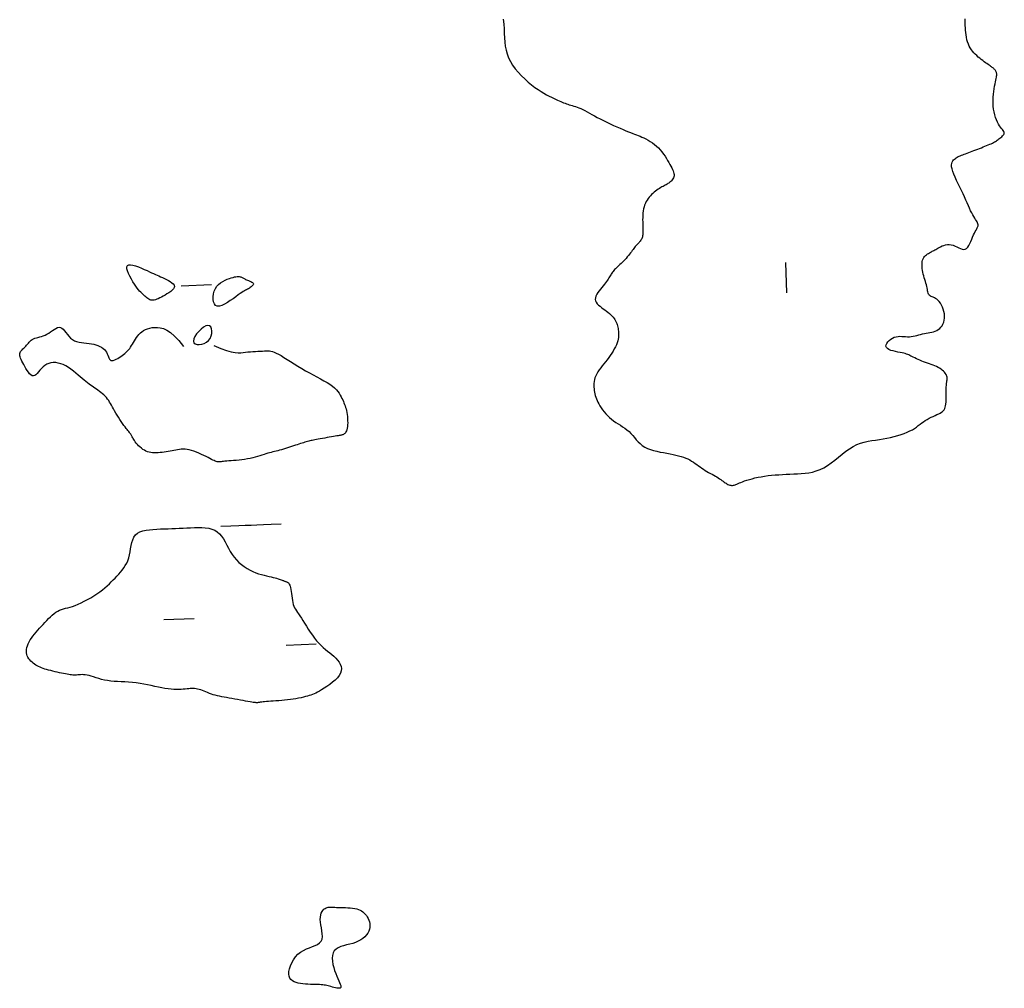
# Model space of a CAD drawing. Header units: millimetres. Extents: x 32690613 to 32693367, y 5343692 to 5344708.
# Tile 507 of 656: x 32692279 to 32692311, y 5344440 to 5344472. Entities that reach past the tile are written whole.
import ezdxf

# ---------------------------------------------------------------- set-up
doc = ezdxf.new("R2010")
doc.units = ezdxf.units.MM
doc.header["$LTSCALE"] = 20
doc.layers.add('02-DGM_HL_492.50', color=92, linetype='Continuous')

msp = doc.modelspace()

# ---------------------------------------------------------------- linework, layer by layer
at = {"layer": '02-DGM_HL_492.50', "elevation": 492.5, "flags": 128}
for points in [[(32692294.552, 5344471.613), (32692294.569, 5344471.451), (32692294.577, 5344471.292), (32692294.583, 5344471.14), (32692294.591, 5344470.994), (32692294.603, 5344470.855), (32692294.62, 5344470.72), (32692294.645, 5344470.59), (32692294.679, 5344470.463), (32692294.726, 5344470.339), (32692294.786, 5344470.216), (32692294.86, 5344470.094), (32692294.948, 5344469.974), (32692295.046, 5344469.857), (32692295.152, 5344469.744), (32692295.262, 5344469.636), (32692295.375, 5344469.535), (32692295.488, 5344469.442), (32692295.597, 5344469.358), (32692295.702, 5344469.284), (32692295.801, 5344469.219), (32692295.894, 5344469.162), (32692295.982, 5344469.112), (32692296.065, 5344469.069), (32692296.142, 5344469.031), (32692296.214, 5344468.998), (32692296.28, 5344468.968), (32692296.341, 5344468.94), (32692296.398, 5344468.915), (32692296.451, 5344468.891), (32692296.501, 5344468.87), (32692296.548, 5344468.85), (32692296.595, 5344468.832), (32692296.641, 5344468.816), (32692296.687, 5344468.8), (32692296.734, 5344468.786), (32692296.782, 5344468.772), (32692296.832, 5344468.757), (32692296.884, 5344468.742), (32692296.937, 5344468.725), (32692296.994, 5344468.705), (32692297.053, 5344468.682), (32692297.115, 5344468.656), (32692297.18, 5344468.625), (32692297.249, 5344468.589), (32692297.323, 5344468.551), (32692297.4, 5344468.508), (32692297.482, 5344468.463), (32692297.57, 5344468.415), (32692297.663, 5344468.366), (32692297.762, 5344468.314), (32692297.867, 5344468.261), (32692297.976, 5344468.208), (32692298.088, 5344468.155), (32692298.199, 5344468.103), (32692298.309, 5344468.054), (32692298.415, 5344468.007), (32692298.515, 5344467.964), (32692298.607, 5344467.926), (32692298.69, 5344467.893), (32692298.764, 5344467.864), (32692298.832, 5344467.838), (32692298.895, 5344467.815), (32692298.956, 5344467.792), (32692299.015, 5344467.769), (32692299.075, 5344467.744), (32692299.136, 5344467.717), (32692299.202, 5344467.686), (32692299.271, 5344467.652), (32692299.341, 5344467.613), (32692299.412, 5344467.571), (32692299.484, 5344467.524), (32692299.554, 5344467.473), (32692299.621, 5344467.417), (32692299.686, 5344467.356), (32692299.746, 5344467.292), (32692299.802, 5344467.223), (32692299.854, 5344467.152), (32692299.902, 5344467.081), (32692299.947, 5344467.009), (32692299.988, 5344466.939), (32692300.026, 5344466.872), (32692300.062, 5344466.808), (32692300.094, 5344466.749), (32692300.123, 5344466.695), (32692300.148, 5344466.645), (32692300.169, 5344466.599), (32692300.185, 5344466.555), (32692300.196, 5344466.514), (32692300.202, 5344466.476), (32692300.201, 5344466.438), (32692300.194, 5344466.402), (32692300.181, 5344466.367), (32692300.164, 5344466.334), (32692300.142, 5344466.302), (32692300.117, 5344466.272), (32692300.089, 5344466.244), (32692300.06, 5344466.219), (32692300.03, 5344466.195), (32692299.999, 5344466.174), (32692299.968, 5344466.156), (32692299.937, 5344466.138), (32692299.905, 5344466.121), (32692299.871, 5344466.103), (32692299.836, 5344466.085), (32692299.799, 5344466.065), (32692299.761, 5344466.043), (32692299.72, 5344466.018), (32692299.677, 5344465.99), (32692299.634, 5344465.96), (32692299.59, 5344465.927), (32692299.545, 5344465.891), (32692299.502, 5344465.853), (32692299.459, 5344465.813), (32692299.418, 5344465.771), (32692299.379, 5344465.727), (32692299.343, 5344465.68), (32692299.309, 5344465.631), (32692299.278, 5344465.579), (32692299.251, 5344465.525), (32692299.227, 5344465.467), (32692299.207, 5344465.405), (32692299.19, 5344465.34), (32692299.178, 5344465.271), (32692299.17, 5344465.199), (32692299.165, 5344465.125), (32692299.163, 5344465.051), (32692299.162, 5344464.977), (32692299.164, 5344464.906), (32692299.166, 5344464.837), (32692299.168, 5344464.772), (32692299.17, 5344464.712), (32692299.172, 5344464.657), (32692299.173, 5344464.606), (32692299.173, 5344464.56), (32692299.171, 5344464.517), (32692299.168, 5344464.479), (32692299.162, 5344464.443), (32692299.154, 5344464.41), (32692299.144, 5344464.379), (32692299.131, 5344464.351), (32692299.116, 5344464.325), (32692299.1, 5344464.3), (32692299.082, 5344464.276), (32692299.063, 5344464.254), (32692299.043, 5344464.232), (32692299.023, 5344464.21), (32692299.003, 5344464.188), (32692298.983, 5344464.166), (32692298.962, 5344464.143), (32692298.941, 5344464.119), (32692298.919, 5344464.093), (32692298.895, 5344464.065), (32692298.871, 5344464.034), (32692298.845, 5344464.001), (32692298.817, 5344463.964), (32692298.788, 5344463.924), (32692298.756, 5344463.882), (32692298.724, 5344463.838), (32692298.689, 5344463.794), (32692298.653, 5344463.749), (32692298.615, 5344463.704), (32692298.576, 5344463.66), (32692298.535, 5344463.618), (32692298.494, 5344463.577), (32692298.452, 5344463.537), (32692298.411, 5344463.499), (32692298.371, 5344463.462), (32692298.332, 5344463.427), (32692298.297, 5344463.393), (32692298.264, 5344463.361), (32692298.235, 5344463.33), (32692298.209, 5344463.3), (32692298.185, 5344463.271), (32692298.164, 5344463.242), (32692298.144, 5344463.213), (32692298.125, 5344463.184), (32692298.106, 5344463.154), (32692298.087, 5344463.123), (32692298.067, 5344463.09), (32692298.045, 5344463.055), (32692298.022, 5344463.018), (32692297.996, 5344462.979), (32692297.968, 5344462.938), (32692297.936, 5344462.894), (32692297.9, 5344462.847), (32692297.861, 5344462.797), (32692297.817, 5344462.744), (32692297.772, 5344462.688), (32692297.726, 5344462.631), (32692297.684, 5344462.573), (32692297.647, 5344462.514), (32692297.619, 5344462.457), (32692297.6, 5344462.401), (32692297.595, 5344462.347), (32692297.604, 5344462.297), (32692297.627, 5344462.249), (32692297.661, 5344462.204), (32692297.703, 5344462.16), (32692297.752, 5344462.119), (32692297.805, 5344462.078), (32692297.86, 5344462.038), (32692297.914, 5344461.998), (32692297.967, 5344461.959), (32692298.016, 5344461.919), (32692298.063, 5344461.879), (32692298.106, 5344461.839), (32692298.146, 5344461.799), (32692298.183, 5344461.759), (32692298.215, 5344461.718), (32692298.244, 5344461.678), (32692298.268, 5344461.637), (32692298.289, 5344461.596), (32692298.307, 5344461.554), (32692298.321, 5344461.513), (32692298.333, 5344461.47), (32692298.343, 5344461.427), (32692298.351, 5344461.383), (32692298.357, 5344461.337), (32692298.362, 5344461.291), (32692298.366, 5344461.244), (32692298.368, 5344461.194), (32692298.366, 5344461.143), (32692298.361, 5344461.09), (32692298.352, 5344461.034), (32692298.338, 5344460.975), (32692298.318, 5344460.913), (32692298.293, 5344460.848), (32692298.262, 5344460.781), (32692298.225, 5344460.711), (32692298.185, 5344460.639), (32692298.141, 5344460.567), (32692298.093, 5344460.494), (32692298.042, 5344460.422), (32692297.99, 5344460.35), (32692297.936, 5344460.28), (32692297.881, 5344460.211), (32692297.827, 5344460.144), (32692297.775, 5344460.077), (32692297.727, 5344460.011), (32692297.682, 5344459.946), (32692297.643, 5344459.882), (32692297.61, 5344459.818), (32692297.585, 5344459.755), (32692297.567, 5344459.692), (32692297.556, 5344459.629), (32692297.549, 5344459.568), (32692297.548, 5344459.507), (32692297.55, 5344459.448), (32692297.555, 5344459.389), (32692297.563, 5344459.333), (32692297.572, 5344459.277), (32692297.583, 5344459.223), (32692297.597, 5344459.17), (32692297.613, 5344459.116), (32692297.632, 5344459.061), (32692297.655, 5344459.006), (32692297.682, 5344458.948), (32692297.713, 5344458.888), (32692297.749, 5344458.826), (32692297.79, 5344458.761), (32692297.836, 5344458.695), (32692297.885, 5344458.629), (32692297.94, 5344458.564), (32692297.998, 5344458.501), (32692298.061, 5344458.439), (32692298.128, 5344458.382), (32692298.199, 5344458.328), (32692298.272, 5344458.277), (32692298.348, 5344458.229), (32692298.424, 5344458.181), (32692298.499, 5344458.132), (32692298.573, 5344458.082), (32692298.644, 5344458.028), (32692298.711, 5344457.971), (32692298.774, 5344457.908), (32692298.833, 5344457.842), (32692298.892, 5344457.774), (32692298.951, 5344457.706), (32692299.012, 5344457.639), (32692299.078, 5344457.575), (32692299.151, 5344457.516), (32692299.231, 5344457.463), (32692299.321, 5344457.418), (32692299.419, 5344457.38), (32692299.524, 5344457.349), (32692299.632, 5344457.321), (32692299.743, 5344457.298), (32692299.853, 5344457.277), (32692299.962, 5344457.258), (32692300.067, 5344457.239), (32692300.167, 5344457.219), (32692300.261, 5344457.198), (32692300.349, 5344457.175), (32692300.433, 5344457.151), (32692300.512, 5344457.125), (32692300.586, 5344457.098), (32692300.656, 5344457.067), (32692300.721, 5344457.035), (32692300.783, 5344457), (32692300.842, 5344456.962), (32692300.899, 5344456.923), (32692300.954, 5344456.883), (32692301.008, 5344456.843), (32692301.062, 5344456.803), (32692301.116, 5344456.764), (32692301.171, 5344456.726), (32692301.228, 5344456.69), (32692301.286, 5344456.656), (32692301.345, 5344456.623), (32692301.403, 5344456.591), (32692301.461, 5344456.561), (32692301.516, 5344456.531), (32692301.569, 5344456.502), (32692301.619, 5344456.472), (32692301.665, 5344456.443), (32692301.708, 5344456.414), (32692301.748, 5344456.385), (32692301.785, 5344456.357), (32692301.82, 5344456.33), (32692301.854, 5344456.305), (32692301.887, 5344456.282), (32692301.919, 5344456.262), (32692301.951, 5344456.243), (32692301.983, 5344456.228), (32692302.014, 5344456.215), (32692302.045, 5344456.205), (32692302.076, 5344456.198), (32692302.106, 5344456.194), (32692302.135, 5344456.193), (32692302.164, 5344456.196), (32692302.191, 5344456.202), (32692302.219, 5344456.211), (32692302.249, 5344456.223), (32692302.282, 5344456.237), (32692302.319, 5344456.254), (32692302.361, 5344456.273), (32692302.41, 5344456.294), (32692302.467, 5344456.316), (32692302.534, 5344456.34), (32692302.608, 5344456.365), (32692302.691, 5344456.39), (32692302.78, 5344456.415), (32692302.876, 5344456.439), (32692302.978, 5344456.461), (32692303.084, 5344456.482), (32692303.194, 5344456.5), (32692303.308, 5344456.516), (32692303.424, 5344456.529), (32692303.543, 5344456.539), (32692303.663, 5344456.548), (32692303.786, 5344456.555), (32692303.909, 5344456.561), (32692304.034, 5344456.566), (32692304.159, 5344456.571), (32692304.284, 5344456.577), (32692304.408, 5344456.584), (32692304.533, 5344456.595), (32692304.658, 5344456.612), (32692304.782, 5344456.636), (32692304.905, 5344456.671), (32692305.029, 5344456.717), (32692305.151, 5344456.777), (32692305.274, 5344456.851), (32692305.395, 5344456.938), (32692305.517, 5344457.032), (32692305.638, 5344457.13), (32692305.759, 5344457.228), (32692305.881, 5344457.322), (32692306.003, 5344457.408), (32692306.125, 5344457.482), (32692306.247, 5344457.542), (32692306.371, 5344457.589), (32692306.494, 5344457.625), (32692306.618, 5344457.653), (32692306.743, 5344457.675), (32692306.867, 5344457.693), (32692306.991, 5344457.71), (32692307.116, 5344457.729), (32692307.24, 5344457.752), (32692307.362, 5344457.778), (32692307.483, 5344457.807), (32692307.599, 5344457.84), (32692307.71, 5344457.875), (32692307.815, 5344457.912), (32692307.913, 5344457.952), (32692308.002, 5344457.993), (32692308.082, 5344458.036), (32692308.153, 5344458.081), (32692308.219, 5344458.125), (32692308.279, 5344458.17), (32692308.337, 5344458.214), (32692308.393, 5344458.258), (32692308.45, 5344458.3), (32692308.51, 5344458.34), (32692308.572, 5344458.378), (32692308.638, 5344458.413), (32692308.704, 5344458.446), (32692308.771, 5344458.478), (32692308.835, 5344458.508), (32692308.896, 5344458.536), (32692308.953, 5344458.563), (32692309.003, 5344458.588), (32692309.047, 5344458.614), (32692309.083, 5344458.639), (32692309.113, 5344458.667), (32692309.138, 5344458.698), (32692309.157, 5344458.733), (32692309.172, 5344458.776), (32692309.183, 5344458.826), (32692309.191, 5344458.885), (32692309.197, 5344458.954), (32692309.2, 5344459.031), (32692309.201, 5344459.113), (32692309.202, 5344459.198), (32692309.203, 5344459.283), (32692309.204, 5344459.365), (32692309.205, 5344459.441), (32692309.209, 5344459.509), (32692309.214, 5344459.566), (32692309.22, 5344459.614), (32692309.226, 5344459.655), (32692309.232, 5344459.69), (32692309.236, 5344459.72), (32692309.237, 5344459.748), (32692309.234, 5344459.775), (32692309.227, 5344459.804), (32692309.214, 5344459.834), (32692309.196, 5344459.867), (32692309.172, 5344459.901), (32692309.144, 5344459.936), (32692309.11, 5344459.971), (32692309.072, 5344460.005), (32692309.03, 5344460.037), (32692308.984, 5344460.068), (32692308.934, 5344460.096), (32692308.881, 5344460.122), (32692308.825, 5344460.146), (32692308.767, 5344460.169), (32692308.706, 5344460.191), (32692308.644, 5344460.213), (32692308.582, 5344460.235), (32692308.518, 5344460.258), (32692308.455, 5344460.282), (32692308.392, 5344460.308), (32692308.331, 5344460.333), (32692308.271, 5344460.359), (32692308.215, 5344460.384), (32692308.162, 5344460.408), (32692308.113, 5344460.432), (32692308.07, 5344460.453), (32692308.031, 5344460.473), (32692307.996, 5344460.491), (32692307.963, 5344460.508), (32692307.928, 5344460.523), (32692307.892, 5344460.537), (32692307.85, 5344460.551), (32692307.801, 5344460.564), (32692307.743, 5344460.578), (32692307.675, 5344460.591), (32692307.6, 5344460.605), (32692307.522, 5344460.621), (32692307.444, 5344460.64), (32692307.372, 5344460.661), (32692307.308, 5344460.687), (32692307.258, 5344460.718), (32692307.224, 5344460.754), (32692307.21, 5344460.796), (32692307.215, 5344460.842), (32692307.235, 5344460.891), (32692307.269, 5344460.94), (32692307.313, 5344460.986), (32692307.366, 5344461.029), (32692307.424, 5344461.065), (32692307.485, 5344461.094), (32692307.547, 5344461.112), (32692307.609, 5344461.122), (32692307.671, 5344461.125), (32692307.734, 5344461.124), (32692307.796, 5344461.12), (32692307.859, 5344461.116), (32692307.922, 5344461.113), (32692307.984, 5344461.113), (32692308.047, 5344461.118), (32692308.109, 5344461.127), (32692308.171, 5344461.139), (32692308.233, 5344461.154), (32692308.295, 5344461.17), (32692308.357, 5344461.186), (32692308.419, 5344461.202), (32692308.481, 5344461.216), (32692308.543, 5344461.228), (32692308.604, 5344461.238), (32692308.665, 5344461.249), (32692308.725, 5344461.26), (32692308.782, 5344461.274), (32692308.838, 5344461.292), (32692308.891, 5344461.316), (32692308.94, 5344461.345), (32692308.986, 5344461.382), (32692309.028, 5344461.426), (32692309.064, 5344461.476), (32692309.095, 5344461.532), (32692309.12, 5344461.593), (32692309.138, 5344461.658), (32692309.147, 5344461.726), (32692309.149, 5344461.798), (32692309.142, 5344461.872), (32692309.127, 5344461.946), (32692309.105, 5344462.02), (32692309.077, 5344462.091), (32692309.045, 5344462.157), (32692309.009, 5344462.219), (32692308.97, 5344462.273), (32692308.93, 5344462.318), (32692308.89, 5344462.353), (32692308.85, 5344462.38), (32692308.811, 5344462.4), (32692308.773, 5344462.416), (32692308.738, 5344462.429), (32692308.706, 5344462.442), (32692308.678, 5344462.456), (32692308.654, 5344462.474), (32692308.635, 5344462.496), (32692308.619, 5344462.524), (32692308.607, 5344462.556), (32692308.597, 5344462.593), (32692308.588, 5344462.634), (32692308.58, 5344462.678), (32692308.57, 5344462.725), (32692308.559, 5344462.776), (32692308.545, 5344462.829), (32692308.529, 5344462.884), (32692308.512, 5344462.941), (32692308.494, 5344462.999), (32692308.477, 5344463.059), (32692308.459, 5344463.12), (32692308.443, 5344463.181), (32692308.429, 5344463.243), (32692308.418, 5344463.305), (32692308.409, 5344463.367), (32692308.404, 5344463.427), (32692308.402, 5344463.485), (32692308.405, 5344463.541), (32692308.412, 5344463.594), (32692308.423, 5344463.644), (32692308.44, 5344463.688), (32692308.461, 5344463.728), (32692308.488, 5344463.764), (32692308.517, 5344463.795), (32692308.549, 5344463.823), (32692308.583, 5344463.848), (32692308.616, 5344463.869), (32692308.65, 5344463.889), (32692308.681, 5344463.906), (32692308.711, 5344463.923), (32692308.739, 5344463.938), (32692308.766, 5344463.953), (32692308.794, 5344463.968), (32692308.823, 5344463.984), (32692308.854, 5344464.001), (32692308.888, 5344464.02), (32692308.926, 5344464.041), (32692308.97, 5344464.065), (32692309.017, 5344464.089), (32692309.069, 5344464.113), (32692309.124, 5344464.134), (32692309.182, 5344464.151), (32692309.242, 5344464.161), (32692309.304, 5344464.163), (32692309.367, 5344464.156), (32692309.43, 5344464.137), (32692309.493, 5344464.111), (32692309.555, 5344464.081), (32692309.616, 5344464.051), (32692309.674, 5344464.024), (32692309.73, 5344464.006), (32692309.783, 5344463.998), (32692309.831, 5344464.007), (32692309.875, 5344464.033), (32692309.915, 5344464.076), (32692309.952, 5344464.131), (32692309.985, 5344464.195), (32692310.017, 5344464.265), (32692310.047, 5344464.338), (32692310.076, 5344464.409), (32692310.105, 5344464.476), (32692310.133, 5344464.536), (32692310.162, 5344464.589), (32692310.188, 5344464.636), (32692310.211, 5344464.678), (32692310.231, 5344464.717), (32692310.246, 5344464.752), (32692310.256, 5344464.784), (32692310.258, 5344464.816), (32692310.253, 5344464.847), (32692310.241, 5344464.879), (32692310.224, 5344464.913), (32692310.201, 5344464.949), (32692310.174, 5344464.989), (32692310.144, 5344465.034), (32692310.112, 5344465.085), (32692310.079, 5344465.142), (32692310.045, 5344465.207), (32692310.01, 5344465.28), (32692309.974, 5344465.359), (32692309.937, 5344465.444), (32692309.897, 5344465.536), (32692309.854, 5344465.632), (32692309.809, 5344465.733), (32692309.76, 5344465.839), (32692309.707, 5344465.948), (32692309.652, 5344466.059), (32692309.597, 5344466.17), (32692309.544, 5344466.279), (32692309.496, 5344466.384), (32692309.453, 5344466.484), (32692309.418, 5344466.576), (32692309.394, 5344466.659), (32692309.381, 5344466.731), (32692309.379, 5344466.792), (32692309.386, 5344466.845), (32692309.401, 5344466.89), (32692309.421, 5344466.928), (32692309.447, 5344466.96), (32692309.475, 5344466.987), (32692309.505, 5344467.01), (32692309.536, 5344467.031), (32692309.567, 5344467.05), (32692309.599, 5344467.067), (32692309.633, 5344467.083), (32692309.668, 5344467.099), (32692309.706, 5344467.114), (32692309.747, 5344467.13), (32692309.792, 5344467.147), (32692309.84, 5344467.165), (32692309.891, 5344467.184), (32692309.946, 5344467.205), (32692310.002, 5344467.226), (32692310.061, 5344467.248), (32692310.121, 5344467.271), (32692310.182, 5344467.294), (32692310.244, 5344467.317), (32692310.305, 5344467.34), (32692310.366, 5344467.364), (32692310.426, 5344467.387), (32692310.484, 5344467.409), (32692310.54, 5344467.432), (32692310.593, 5344467.454), (32692310.642, 5344467.475), (32692310.687, 5344467.496), (32692310.728, 5344467.516), (32692310.765, 5344467.536), (32692310.799, 5344467.555), (32692310.83, 5344467.574), (32692310.86, 5344467.594), (32692310.889, 5344467.614), (32692310.918, 5344467.635), (32692310.948, 5344467.656), (32692310.979, 5344467.679), (32692311.01, 5344467.702), (32692311.04, 5344467.726), (32692311.067, 5344467.751), (32692311.091, 5344467.776), (32692311.109, 5344467.801), (32692311.12, 5344467.827), (32692311.124, 5344467.852), (32692311.118, 5344467.877), (32692311.105, 5344467.903), (32692311.085, 5344467.931), (32692311.059, 5344467.962), (32692311.029, 5344467.998), (32692310.997, 5344468.039), (32692310.963, 5344468.088), (32692310.929, 5344468.145), (32692310.896, 5344468.21), (32692310.865, 5344468.284), (32692310.836, 5344468.366), (32692310.81, 5344468.453), (32692310.789, 5344468.545), (32692310.771, 5344468.64), (32692310.758, 5344468.739), (32692310.752, 5344468.838), (32692310.751, 5344468.938), (32692310.755, 5344469.037), (32692310.763, 5344469.134), (32692310.775, 5344469.227), (32692310.789, 5344469.316), (32692310.804, 5344469.398), (32692310.818, 5344469.474), (32692310.832, 5344469.542), (32692310.845, 5344469.6), (32692310.855, 5344469.65), (32692310.863, 5344469.693), (32692310.869, 5344469.73), (32692310.872, 5344469.761), (32692310.874, 5344469.788), (32692310.873, 5344469.812), (32692310.87, 5344469.834), (32692310.864, 5344469.855), (32692310.857, 5344469.875), (32692310.847, 5344469.894), (32692310.835, 5344469.912), (32692310.823, 5344469.929), (32692310.808, 5344469.946), (32692310.793, 5344469.962), (32692310.777, 5344469.977), (32692310.761, 5344469.992), (32692310.743, 5344470.006), (32692310.724, 5344470.021), (32692310.703, 5344470.037), (32692310.679, 5344470.054), (32692310.652, 5344470.073), (32692310.622, 5344470.095), (32692310.587, 5344470.118), (32692310.548, 5344470.145), (32692310.506, 5344470.175), (32692310.46, 5344470.208), (32692310.412, 5344470.243), (32692310.362, 5344470.281), (32692310.312, 5344470.321), (32692310.262, 5344470.363), (32692310.212, 5344470.408), (32692310.165, 5344470.454), (32692310.119, 5344470.502), (32692310.076, 5344470.552), (32692310.035, 5344470.606), (32692309.998, 5344470.663), (32692309.964, 5344470.725), (32692309.934, 5344470.79), (32692309.909, 5344470.86), (32692309.888, 5344470.936), (32692309.872, 5344471.014), (32692309.859, 5344471.095), (32692309.85, 5344471.176), (32692309.843, 5344471.256), (32692309.838, 5344471.333), (32692309.834, 5344471.405), (32692309.831, 5344471.471), (32692309.829, 5344471.53), (32692309.828, 5344471.582), (32692309.827, 5344471.63)], [(32692303.885, 5344463.566), (32692303.925, 5344462.567)], [(32692284.9, 5344462.824), (32692283.901, 5344462.785)], [(32692284.978, 5344460.826), (32692285.21, 5344460.727), (32692285.4, 5344460.656), (32692285.555, 5344460.61), (32692285.681, 5344460.585), (32692285.785, 5344460.575), (32692285.873, 5344460.576), (32692285.953, 5344460.585), (32692286.029, 5344460.596), (32692286.109, 5344460.606), (32692286.191, 5344460.614), (32692286.274, 5344460.621), (32692286.357, 5344460.627), (32692286.437, 5344460.632), (32692286.515, 5344460.635), (32692286.587, 5344460.638), (32692286.653, 5344460.641), (32692286.712, 5344460.643), (32692286.766, 5344460.644), (32692286.817, 5344460.641), (32692286.867, 5344460.634), (32692286.92, 5344460.621), (32692286.977, 5344460.601), (32692287.042, 5344460.572), (32692287.116, 5344460.534), (32692287.202, 5344460.485), (32692287.298, 5344460.427), (32692287.404, 5344460.361), (32692287.517, 5344460.289), (32692287.636, 5344460.214), (32692287.759, 5344460.137), (32692287.885, 5344460.06), (32692288.013, 5344459.985), (32692288.141, 5344459.914), (32692288.267, 5344459.846), (32692288.389, 5344459.781), (32692288.507, 5344459.718), (32692288.619, 5344459.657), (32692288.723, 5344459.597), (32692288.817, 5344459.537), (32692288.9, 5344459.478), (32692288.972, 5344459.418), (32692289.032, 5344459.358), (32692289.083, 5344459.299), (32692289.125, 5344459.24), (32692289.161, 5344459.182), (32692289.191, 5344459.126), (32692289.217, 5344459.071), (32692289.241, 5344459.019), (32692289.263, 5344458.969), (32692289.284, 5344458.92), (32692289.304, 5344458.872), (32692289.322, 5344458.824), (32692289.339, 5344458.774), (32692289.354, 5344458.722), (32692289.367, 5344458.667), (32692289.379, 5344458.607), (32692289.389, 5344458.543), (32692289.397, 5344458.474), (32692289.402, 5344458.404), (32692289.405, 5344458.334), (32692289.406, 5344458.265), (32692289.404, 5344458.199), (32692289.398, 5344458.138), (32692289.39, 5344458.083), (32692289.379, 5344458.036), (32692289.364, 5344457.996), (32692289.348, 5344457.963), (32692289.329, 5344457.936), (32692289.31, 5344457.914), (32692289.289, 5344457.896), (32692289.268, 5344457.882), (32692289.247, 5344457.871), (32692289.227, 5344457.863), (32692289.206, 5344457.856), (32692289.183, 5344457.85), (32692289.157, 5344457.845), (32692289.127, 5344457.84), (32692289.091, 5344457.834), (32692289.048, 5344457.828), (32692288.997, 5344457.82), (32692288.937, 5344457.81), (32692288.87, 5344457.798), (32692288.798, 5344457.786), (32692288.723, 5344457.773), (32692288.647, 5344457.759), (32692288.572, 5344457.745), (32692288.501, 5344457.732), (32692288.435, 5344457.72), (32692288.377, 5344457.71), (32692288.325, 5344457.7), (32692288.278, 5344457.691), (32692288.236, 5344457.683), (32692288.196, 5344457.674), (32692288.157, 5344457.665), (32692288.119, 5344457.656), (32692288.08, 5344457.646), (32692288.038, 5344457.634), (32692287.994, 5344457.621), (32692287.948, 5344457.607), (32692287.899, 5344457.592), (32692287.848, 5344457.575), (32692287.793, 5344457.558), (32692287.736, 5344457.539), (32692287.676, 5344457.519), (32692287.613, 5344457.498), (32692287.547, 5344457.477), (32692287.48, 5344457.455), (32692287.413, 5344457.434), (32692287.345, 5344457.413), (32692287.279, 5344457.393), (32692287.215, 5344457.374), (32692287.153, 5344457.356), (32692287.094, 5344457.341), (32692287.038, 5344457.327), (32692286.983, 5344457.313), (32692286.929, 5344457.3), (32692286.875, 5344457.287), (32692286.82, 5344457.273), (32692286.763, 5344457.257), (32692286.703, 5344457.24), (32692286.639, 5344457.22), (32692286.572, 5344457.198), (32692286.5, 5344457.175), (32692286.426, 5344457.151), (32692286.347, 5344457.128), (32692286.265, 5344457.106), (32692286.18, 5344457.086), (32692286.091, 5344457.068), (32692285.999, 5344457.053), (32692285.905, 5344457.04), (32692285.812, 5344457.03), (32692285.72, 5344457.022), (32692285.632, 5344457.015), (32692285.549, 5344457.008), (32692285.473, 5344457.003), (32692285.406, 5344456.997), (32692285.348, 5344456.991), (32692285.3, 5344456.985), (32692285.259, 5344456.979), (32692285.224, 5344456.974), (32692285.194, 5344456.971), (32692285.166, 5344456.969), (32692285.14, 5344456.969), (32692285.115, 5344456.972), (32692285.088, 5344456.977), (32692285.058, 5344456.986), (32692285.026, 5344456.998), (32692284.99, 5344457.014), (32692284.949, 5344457.033), (32692284.902, 5344457.055), (32692284.85, 5344457.082), (32692284.79, 5344457.112), (32692284.722, 5344457.146), (32692284.648, 5344457.183), (32692284.57, 5344457.22), (32692284.488, 5344457.257), (32692284.405, 5344457.293), (32692284.323, 5344457.325), (32692284.243, 5344457.352), (32692284.166, 5344457.373), (32692284.094, 5344457.386), (32692284.026, 5344457.393), (32692283.962, 5344457.394), (32692283.901, 5344457.39), (32692283.841, 5344457.382), (32692283.781, 5344457.372), (32692283.722, 5344457.36), (32692283.66, 5344457.347), (32692283.597, 5344457.334), (32692283.533, 5344457.322), (32692283.467, 5344457.311), (32692283.4, 5344457.3), (32692283.333, 5344457.291), (32692283.266, 5344457.283), (32692283.201, 5344457.277), (32692283.137, 5344457.272), (32692283.074, 5344457.27), (32692283.013, 5344457.27), (32692282.954, 5344457.274), (32692282.897, 5344457.28), (32692282.841, 5344457.291), (32692282.787, 5344457.307), (32692282.734, 5344457.328), (32692282.682, 5344457.354), (32692282.632, 5344457.386), (32692282.583, 5344457.423), (32692282.536, 5344457.464), (32692282.492, 5344457.506), (32692282.451, 5344457.55), (32692282.414, 5344457.594), (32692282.381, 5344457.636), (32692282.353, 5344457.675), (32692282.329, 5344457.71), (32692282.31, 5344457.741), (32692282.295, 5344457.77), (32692282.282, 5344457.796), (32692282.27, 5344457.82), (32692282.259, 5344457.842), (32692282.248, 5344457.863), (32692282.235, 5344457.883), (32692282.221, 5344457.904), (32692282.204, 5344457.925), (32692282.185, 5344457.948), (32692282.163, 5344457.974), (32692282.138, 5344458.004), (32692282.11, 5344458.039), (32692282.078, 5344458.079), (32692282.042, 5344458.126), (32692282.003, 5344458.18), (32692281.961, 5344458.241), (32692281.917, 5344458.306), (32692281.871, 5344458.375), (32692281.826, 5344458.446), (32692281.781, 5344458.517), (32692281.738, 5344458.588), (32692281.698, 5344458.656), (32692281.662, 5344458.722), (32692281.628, 5344458.784), (32692281.596, 5344458.842), (32692281.564, 5344458.898), (32692281.533, 5344458.951), (32692281.501, 5344459.002), (32692281.466, 5344459.05), (32692281.429, 5344459.097), (32692281.387, 5344459.141), (32692281.343, 5344459.184), (32692281.296, 5344459.225), (32692281.247, 5344459.265), (32692281.197, 5344459.303), (32692281.146, 5344459.339), (32692281.096, 5344459.375), (32692281.046, 5344459.409), (32692280.998, 5344459.443), (32692280.95, 5344459.476), (32692280.902, 5344459.51), (32692280.853, 5344459.546), (32692280.802, 5344459.584), (32692280.748, 5344459.626), (32692280.691, 5344459.673), (32692280.629, 5344459.725), (32692280.562, 5344459.782), (32692280.49, 5344459.844), (32692280.413, 5344459.908), (32692280.334, 5344459.972), (32692280.252, 5344460.034), (32692280.169, 5344460.092), (32692280.084, 5344460.143), (32692279.999, 5344460.187), (32692279.915, 5344460.22), (32692279.831, 5344460.242), (32692279.749, 5344460.255), (32692279.67, 5344460.257), (32692279.593, 5344460.249), (32692279.521, 5344460.23), (32692279.452, 5344460.202), (32692279.389, 5344460.163), (32692279.33, 5344460.114), (32692279.277, 5344460.059), (32692279.228, 5344460.002), (32692279.182, 5344459.946), (32692279.138, 5344459.895), (32692279.096, 5344459.854), (32692279.054, 5344459.826), (32692279.013, 5344459.814), (32692278.971, 5344459.823), (32692278.929, 5344459.848), (32692278.886, 5344459.889), (32692278.845, 5344459.94), (32692278.804, 5344459.999), (32692278.765, 5344460.063), (32692278.727, 5344460.128), (32692278.692, 5344460.191), (32692278.66, 5344460.25), (32692278.632, 5344460.304), (32692278.607, 5344460.354), (32692278.586, 5344460.4), (32692278.571, 5344460.442), (32692278.562, 5344460.481), (32692278.558, 5344460.518), (32692278.562, 5344460.553), (32692278.572, 5344460.586), (32692278.589, 5344460.617), (32692278.611, 5344460.648), (32692278.637, 5344460.677), (32692278.665, 5344460.707), (32692278.696, 5344460.737), (32692278.727, 5344460.768), (32692278.758, 5344460.8), (32692278.787, 5344460.833), (32692278.816, 5344460.867), (32692278.844, 5344460.9), (32692278.873, 5344460.933), (32692278.904, 5344460.965), (32692278.938, 5344460.994), (32692278.974, 5344461.021), (32692279.015, 5344461.043), (32692279.06, 5344461.062), (32692279.11, 5344461.077), (32692279.163, 5344461.091), (32692279.219, 5344461.105), (32692279.277, 5344461.121), (32692279.337, 5344461.14), (32692279.398, 5344461.164), (32692279.459, 5344461.194), (32692279.52, 5344461.231), (32692279.581, 5344461.272), (32692279.64, 5344461.315), (32692279.698, 5344461.354), (32692279.754, 5344461.388), (32692279.809, 5344461.413), (32692279.86, 5344461.425), (32692279.909, 5344461.42), (32692279.955, 5344461.397), (32692280, 5344461.358), (32692280.043, 5344461.308), (32692280.088, 5344461.25), (32692280.135, 5344461.188), (32692280.185, 5344461.126), (32692280.239, 5344461.068), (32692280.3, 5344461.018), (32692280.368, 5344460.98), (32692280.442, 5344460.951), (32692280.52, 5344460.93), (32692280.601, 5344460.915), (32692280.685, 5344460.905), (32692280.768, 5344460.896), (32692280.851, 5344460.887), (32692280.931, 5344460.876), (32692281.008, 5344460.862), (32692281.081, 5344460.843), (32692281.148, 5344460.82), (32692281.211, 5344460.793), (32692281.268, 5344460.762), (32692281.318, 5344460.727), (32692281.362, 5344460.688), (32692281.399, 5344460.644), (32692281.429, 5344460.597), (32692281.452, 5344460.547), (32692281.472, 5344460.498), (32692281.49, 5344460.451), (32692281.508, 5344460.408), (32692281.527, 5344460.371), (32692281.55, 5344460.343), (32692281.578, 5344460.326), (32692281.613, 5344460.321), (32692281.654, 5344460.327), (32692281.7, 5344460.342), (32692281.749, 5344460.364), (32692281.799, 5344460.392), (32692281.85, 5344460.423), (32692281.9, 5344460.457), (32692281.947, 5344460.491), (32692281.991, 5344460.523), (32692282.031, 5344460.554), (32692282.069, 5344460.586), (32692282.104, 5344460.618), (32692282.137, 5344460.651), (32692282.168, 5344460.687), (32692282.198, 5344460.726), (32692282.228, 5344460.768), (32692282.258, 5344460.816), (32692282.288, 5344460.866), (32692282.318, 5344460.92), (32692282.35, 5344460.974), (32692282.385, 5344461.03), (32692282.421, 5344461.084), (32692282.461, 5344461.137), (32692282.504, 5344461.188), (32692282.551, 5344461.235), (32692282.602, 5344461.277), (32692282.658, 5344461.315), (32692282.719, 5344461.348), (32692282.786, 5344461.375), (32692282.858, 5344461.397), (32692282.936, 5344461.412), (32692283.02, 5344461.421), (32692283.111, 5344461.421), (32692283.209, 5344461.409), (32692283.314, 5344461.38), (32692283.428, 5344461.328), (32692283.551, 5344461.247), (32692283.683, 5344461.134), (32692283.826, 5344460.982), (32692283.979, 5344460.787)], [(32692287.211, 5344454.908), (32692286.879, 5344454.896), (32692286.617, 5344454.885), (32692286.403, 5344454.877), (32692286.212, 5344454.869), (32692286.02, 5344454.862), (32692285.806, 5344454.854), (32692285.544, 5344454.843), (32692285.212, 5344454.83)], [(32692283.331, 5344451.755), (32692284.33, 5344451.794)], [(32692287.367, 5344450.912), (32692288.366, 5344450.951)]]:
    msp.add_lwpolyline(points, dxfattribs=at)
for points in [[(32692283.679, 5344462.777), (32692283.67, 5344462.735), (32692283.645, 5344462.692), (32692283.604, 5344462.65), (32692283.553, 5344462.608), (32692283.494, 5344462.568), (32692283.43, 5344462.528), (32692283.365, 5344462.491), (32692283.302, 5344462.456), (32692283.243, 5344462.424), (32692283.189, 5344462.395), (32692283.139, 5344462.37), (32692283.092, 5344462.349), (32692283.049, 5344462.333), (32692283.008, 5344462.321), (32692282.969, 5344462.316), (32692282.932, 5344462.317), (32692282.896, 5344462.323), (32692282.861, 5344462.336), (32692282.826, 5344462.354), (32692282.793, 5344462.375), (32692282.759, 5344462.4), (32692282.726, 5344462.428), (32692282.694, 5344462.457), (32692282.661, 5344462.487), (32692282.629, 5344462.517), (32692282.596, 5344462.549), (32692282.562, 5344462.583), (32692282.526, 5344462.622), (32692282.488, 5344462.667), (32692282.447, 5344462.719), (32692282.403, 5344462.779), (32692282.355, 5344462.85), (32692282.304, 5344462.931), (32692282.252, 5344463.02), (32692282.202, 5344463.112), (32692282.159, 5344463.202), (32692282.126, 5344463.287), (32692282.107, 5344463.362), (32692282.104, 5344463.423), (32692282.123, 5344463.466), (32692282.164, 5344463.488), (32692282.226, 5344463.491), (32692282.303, 5344463.478), (32692282.391, 5344463.453), (32692282.486, 5344463.418), (32692282.584, 5344463.379), (32692282.679, 5344463.337), (32692282.769, 5344463.297), (32692282.849, 5344463.261), (32692282.92, 5344463.229), (32692282.985, 5344463.199), (32692283.045, 5344463.172), (32692283.102, 5344463.146), (32692283.159, 5344463.121), (32692283.217, 5344463.094), (32692283.278, 5344463.067), (32692283.344, 5344463.037), (32692283.412, 5344463.005), (32692283.478, 5344462.97), (32692283.54, 5344462.934), (32692283.595, 5344462.897), (32692283.638, 5344462.858), (32692283.667, 5344462.818)], [(32692285.03, 5344462.704), (32692285.079, 5344462.779), (32692285.138, 5344462.843), (32692285.205, 5344462.897), (32692285.276, 5344462.943), (32692285.349, 5344462.981), (32692285.422, 5344463.013), (32692285.493, 5344463.038), (32692285.558, 5344463.058), (32692285.616, 5344463.074), (32692285.667, 5344463.087), (32692285.712, 5344463.095), (32692285.752, 5344463.1), (32692285.787, 5344463.102), (32692285.817, 5344463.101), (32692285.845, 5344463.097), (32692285.869, 5344463.092), (32692285.892, 5344463.084), (32692285.914, 5344463.074), (32692285.935, 5344463.063), (32692285.957, 5344463.051), (32692285.98, 5344463.037), (32692286.004, 5344463.023), (32692286.031, 5344463.009), (32692286.061, 5344462.995), (32692286.094, 5344462.98), (32692286.13, 5344462.966), (32692286.166, 5344462.951), (32692286.2, 5344462.936), (32692286.231, 5344462.92), (32692286.257, 5344462.903), (32692286.276, 5344462.885), (32692286.287, 5344462.866), (32692286.287, 5344462.845), (32692286.279, 5344462.823), (32692286.263, 5344462.801), (32692286.241, 5344462.778), (32692286.214, 5344462.756), (32692286.185, 5344462.735), (32692286.154, 5344462.715), (32692286.123, 5344462.697), (32692286.092, 5344462.681), (32692286.062, 5344462.666), (32692286.03, 5344462.649), (32692285.994, 5344462.63), (32692285.953, 5344462.607), (32692285.904, 5344462.577), (32692285.848, 5344462.539), (32692285.78, 5344462.492), (32692285.702, 5344462.434), (32692285.615, 5344462.37), (32692285.522, 5344462.304), (32692285.427, 5344462.241), (32692285.334, 5344462.187), (32692285.245, 5344462.146), (32692285.164, 5344462.123), (32692285.094, 5344462.123), (32692285.038, 5344462.149), (32692284.997, 5344462.199), (32692284.969, 5344462.266), (32692284.955, 5344462.347), (32692284.954, 5344462.436), (32692284.967, 5344462.529), (32692284.992, 5344462.62)], [(32692284.805, 5344460.986), (32692284.857, 5344461.057), (32692284.893, 5344461.138), (32692284.913, 5344461.222), (32692284.918, 5344461.303), (32692284.907, 5344461.376), (32692284.881, 5344461.434), (32692284.841, 5344461.473), (32692284.785, 5344461.485), (32692284.717, 5344461.468), (32692284.639, 5344461.425), (32692284.559, 5344461.362), (32692284.481, 5344461.286), (32692284.411, 5344461.202), (32692284.354, 5344461.117), (32692284.317, 5344461.036), (32692284.305, 5344460.966), (32692284.322, 5344460.912), (32692284.364, 5344460.875), (32692284.424, 5344460.854), (32692284.498, 5344460.849), (32692284.578, 5344460.86), (32692284.66, 5344460.886), (32692284.738, 5344460.929)], [(32692279.052, 5344450.281), (32692279.009, 5344450.312), (32692278.967, 5344450.345), (32692278.927, 5344450.382), (32692278.89, 5344450.42), (32692278.857, 5344450.462), (32692278.828, 5344450.507), (32692278.805, 5344450.554), (32692278.789, 5344450.604), (32692278.78, 5344450.657), (32692278.779, 5344450.713), (32692278.785, 5344450.771), (32692278.798, 5344450.83), (32692278.817, 5344450.892), (32692278.842, 5344450.954), (32692278.873, 5344451.018), (32692278.909, 5344451.081), (32692278.951, 5344451.146), (32692278.997, 5344451.21), (32692279.047, 5344451.275), (32692279.101, 5344451.339), (32692279.157, 5344451.404), (32692279.215, 5344451.469), (32692279.274, 5344451.534), (32692279.334, 5344451.598), (32692279.394, 5344451.663), (32692279.454, 5344451.727), (32692279.514, 5344451.789), (32692279.574, 5344451.848), (32692279.635, 5344451.903), (32692279.695, 5344451.953), (32692279.756, 5344451.997), (32692279.817, 5344452.034), (32692279.879, 5344452.064), (32692279.942, 5344452.089), (32692280.006, 5344452.109), (32692280.074, 5344452.128), (32692280.146, 5344452.147), (32692280.223, 5344452.167), (32692280.305, 5344452.192), (32692280.394, 5344452.224), (32692280.49, 5344452.262), (32692280.591, 5344452.308), (32692280.696, 5344452.36), (32692280.803, 5344452.417), (32692280.91, 5344452.478), (32692281.015, 5344452.541), (32692281.115, 5344452.606), (32692281.21, 5344452.673), (32692281.298, 5344452.738), (32692281.378, 5344452.804), (32692281.453, 5344452.87), (32692281.523, 5344452.935), (32692281.589, 5344453), (32692281.652, 5344453.065), (32692281.713, 5344453.13), (32692281.774, 5344453.195), (32692281.833, 5344453.26), (32692281.892, 5344453.326), (32692281.949, 5344453.394), (32692282.003, 5344453.464), (32692282.052, 5344453.539), (32692282.097, 5344453.618), (32692282.136, 5344453.703), (32692282.167, 5344453.794), (32692282.191, 5344453.892), (32692282.21, 5344453.995), (32692282.227, 5344454.1), (32692282.245, 5344454.204), (32692282.267, 5344454.304), (32692282.296, 5344454.397), (32692282.335, 5344454.481), (32692282.388, 5344454.553), (32692282.455, 5344454.611), (32692282.537, 5344454.656), (32692282.632, 5344454.689), (32692282.736, 5344454.713), (32692282.848, 5344454.729), (32692282.967, 5344454.74), (32692283.089, 5344454.747), (32692283.214, 5344454.752), (32692283.339, 5344454.757), (32692283.464, 5344454.762), (32692283.589, 5344454.767), (32692283.713, 5344454.772), (32692283.838, 5344454.777), (32692283.963, 5344454.782), (32692284.088, 5344454.786), (32692284.213, 5344454.791), (32692284.338, 5344454.796), (32692284.461, 5344454.798), (32692284.582, 5344454.797), (32692284.698, 5344454.789), (32692284.809, 5344454.774), (32692284.913, 5344454.748), (32692285.008, 5344454.711), (32692285.094, 5344454.659), (32692285.169, 5344454.592), (32692285.236, 5344454.512), (32692285.296, 5344454.421), (32692285.352, 5344454.323), (32692285.406, 5344454.22), (32692285.461, 5344454.115), (32692285.519, 5344454.011), (32692285.582, 5344453.911), (32692285.652, 5344453.817), (32692285.728, 5344453.729), (32692285.81, 5344453.648), (32692285.897, 5344453.574), (32692285.988, 5344453.506), (32692286.081, 5344453.446), (32692286.176, 5344453.392), (32692286.271, 5344453.346), (32692286.366, 5344453.306), (32692286.46, 5344453.272), (32692286.552, 5344453.244), (32692286.641, 5344453.22), (32692286.726, 5344453.199), (32692286.805, 5344453.182), (32692286.879, 5344453.166), (32692286.946, 5344453.151), (32692287.005, 5344453.136), (32692287.057, 5344453.122), (32692287.103, 5344453.108), (32692287.143, 5344453.095), (32692287.178, 5344453.082), (32692287.208, 5344453.07), (32692287.235, 5344453.06), (32692287.258, 5344453.051), (32692287.279, 5344453.043), (32692287.299, 5344453.036), (32692287.316, 5344453.03), (32692287.332, 5344453.025), (32692287.348, 5344453.02), (32692287.363, 5344453.014), (32692287.378, 5344453.008), (32692287.394, 5344453.002), (32692287.41, 5344452.994), (32692287.427, 5344452.983), (32692287.444, 5344452.97), (32692287.46, 5344452.952), (32692287.476, 5344452.928), (32692287.492, 5344452.897), (32692287.506, 5344452.858), (32692287.518, 5344452.811), (32692287.528, 5344452.753), (32692287.538, 5344452.688), (32692287.547, 5344452.617), (32692287.556, 5344452.542), (32692287.565, 5344452.466), (32692287.576, 5344452.392), (32692287.59, 5344452.321), (32692287.606, 5344452.255), (32692287.626, 5344452.197), (32692287.65, 5344452.144), (32692287.677, 5344452.095), (32692287.708, 5344452.046), (32692287.744, 5344451.995), (32692287.783, 5344451.94), (32692287.826, 5344451.878), (32692287.874, 5344451.807), (32692287.926, 5344451.725), (32692287.982, 5344451.635), (32692288.042, 5344451.538), (32692288.104, 5344451.438), (32692288.17, 5344451.336), (32692288.238, 5344451.236), (32692288.307, 5344451.14), (32692288.379, 5344451.051), (32692288.452, 5344450.971), (32692288.525, 5344450.898), (32692288.598, 5344450.832), (32692288.671, 5344450.771), (32692288.743, 5344450.712), (32692288.814, 5344450.655), (32692288.883, 5344450.598), (32692288.949, 5344450.54), (32692289.012, 5344450.478), (32692289.07, 5344450.414), (32692289.12, 5344450.346), (32692289.16, 5344450.277), (32692289.187, 5344450.205), (32692289.2, 5344450.132), (32692289.195, 5344450.057), (32692289.171, 5344449.981), (32692289.127, 5344449.905), (32692289.064, 5344449.828), (32692288.988, 5344449.753), (32692288.902, 5344449.681), (32692288.811, 5344449.612), (32692288.718, 5344449.547), (32692288.628, 5344449.489), (32692288.544, 5344449.437), (32692288.471, 5344449.393), (32692288.406, 5344449.356), (32692288.348, 5344449.325), (32692288.294, 5344449.299), (32692288.242, 5344449.277), (32692288.19, 5344449.258), (32692288.135, 5344449.24), (32692288.076, 5344449.223), (32692288.011, 5344449.206), (32692287.94, 5344449.189), (32692287.863, 5344449.172), (32692287.782, 5344449.155), (32692287.696, 5344449.139), (32692287.606, 5344449.124), (32692287.513, 5344449.111), (32692287.418, 5344449.099), (32692287.321, 5344449.088), (32692287.223, 5344449.079), (32692287.127, 5344449.072), (32692287.033, 5344449.065), (32692286.944, 5344449.06), (32692286.861, 5344449.054), (32692286.784, 5344449.049), (32692286.717, 5344449.044), (32692286.66, 5344449.039), (32692286.612, 5344449.034), (32692286.571, 5344449.029), (32692286.538, 5344449.024), (32692286.509, 5344449.019), (32692286.485, 5344449.015), (32692286.464, 5344449.012), (32692286.444, 5344449.009), (32692286.425, 5344449.007), (32692286.405, 5344449.007), (32692286.382, 5344449.007), (32692286.355, 5344449.009), (32692286.322, 5344449.013), (32692286.283, 5344449.018), (32692286.235, 5344449.026), (32692286.177, 5344449.035), (32692286.109, 5344449.047), (32692286.032, 5344449.06), (32692285.947, 5344449.075), (32692285.857, 5344449.091), (32692285.764, 5344449.108), (32692285.67, 5344449.125), (32692285.576, 5344449.142), (32692285.486, 5344449.159), (32692285.4, 5344449.174), (32692285.318, 5344449.189), (32692285.241, 5344449.204), (32692285.167, 5344449.22), (32692285.096, 5344449.236), (32692285.028, 5344449.253), (32692284.962, 5344449.271), (32692284.898, 5344449.292), (32692284.835, 5344449.314), (32692284.774, 5344449.338), (32692284.714, 5344449.362), (32692284.656, 5344449.385), (32692284.6, 5344449.408), (32692284.545, 5344449.428), (32692284.492, 5344449.446), (32692284.442, 5344449.459), (32692284.393, 5344449.468), (32692284.345, 5344449.473), (32692284.298, 5344449.475), (32692284.25, 5344449.474), (32692284.2, 5344449.471), (32692284.148, 5344449.466), (32692284.092, 5344449.46), (32692284.032, 5344449.455), (32692283.967, 5344449.45), (32692283.897, 5344449.446), (32692283.822, 5344449.444), (32692283.741, 5344449.443), (32692283.655, 5344449.446), (32692283.563, 5344449.452), (32692283.467, 5344449.462), (32692283.364, 5344449.476), (32692283.257, 5344449.495), (32692283.145, 5344449.518), (32692283.028, 5344449.543), (32692282.909, 5344449.57), (32692282.787, 5344449.596), (32692282.663, 5344449.621), (32692282.538, 5344449.643), (32692282.412, 5344449.662), (32692282.286, 5344449.675), (32692282.162, 5344449.685), (32692282.038, 5344449.692), (32692281.917, 5344449.698), (32692281.798, 5344449.704), (32692281.683, 5344449.711), (32692281.571, 5344449.721), (32692281.464, 5344449.736), (32692281.361, 5344449.755), (32692281.264, 5344449.778), (32692281.172, 5344449.804), (32692281.085, 5344449.83), (32692281.003, 5344449.857), (32692280.927, 5344449.881), (32692280.855, 5344449.902), (32692280.79, 5344449.918), (32692280.729, 5344449.928), (32692280.673, 5344449.933), (32692280.622, 5344449.934), (32692280.574, 5344449.932), (32692280.528, 5344449.928), (32692280.484, 5344449.924), (32692280.442, 5344449.919), (32692280.4, 5344449.917), (32692280.359, 5344449.916), (32692280.316, 5344449.918), (32692280.272, 5344449.923), (32692280.226, 5344449.929), (32692280.178, 5344449.937), (32692280.126, 5344449.947), (32692280.07, 5344449.958), (32692280.009, 5344449.971), (32692279.944, 5344449.984), (32692279.874, 5344449.999), (32692279.802, 5344450.015), (32692279.729, 5344450.031), (32692279.655, 5344450.048), (32692279.583, 5344450.066), (32692279.514, 5344450.083), (32692279.448, 5344450.102), (32692279.387, 5344450.12), (32692279.331, 5344450.139), (32692279.279, 5344450.159), (32692279.23, 5344450.18), (32692279.183, 5344450.202), (32692279.138, 5344450.226), (32692279.095, 5344450.253)], [(32692288.473, 5344439.682), (32692288.407, 5344439.684), (32692288.334, 5344439.686), (32692288.256, 5344439.687), (32692288.176, 5344439.688), (32692288.093, 5344439.691), (32692288.009, 5344439.695), (32692287.926, 5344439.703), (32692287.846, 5344439.713), (32692287.77, 5344439.728), (32692287.698, 5344439.748), (32692287.633, 5344439.774), (32692287.577, 5344439.807), (32692287.529, 5344439.848), (32692287.493, 5344439.899), (32692287.469, 5344439.96), (32692287.458, 5344440.032), (32692287.463, 5344440.115), (32692287.482, 5344440.208), (32692287.514, 5344440.306), (32692287.558, 5344440.406), (32692287.615, 5344440.504), (32692287.683, 5344440.598), (32692287.76, 5344440.683), (32692287.847, 5344440.756), (32692287.942, 5344440.815), (32692288.041, 5344440.862), (32692288.142, 5344440.902), (32692288.24, 5344440.938), (32692288.331, 5344440.973), (32692288.412, 5344441.012), (32692288.479, 5344441.059), (32692288.528, 5344441.116), (32692288.557, 5344441.187), (32692288.569, 5344441.27), (32692288.567, 5344441.361), (32692288.556, 5344441.458), (32692288.54, 5344441.557), (32692288.523, 5344441.655), (32692288.508, 5344441.75), (32692288.5, 5344441.838), (32692288.502, 5344441.916), (32692288.513, 5344441.985), (32692288.532, 5344442.044), (32692288.558, 5344442.095), (32692288.588, 5344442.138), (32692288.622, 5344442.173), (32692288.657, 5344442.2), (32692288.693, 5344442.221), (32692288.729, 5344442.235), (32692288.764, 5344442.243), (32692288.801, 5344442.247), (32692288.84, 5344442.247), (32692288.882, 5344442.245), (32692288.929, 5344442.242), (32692288.981, 5344442.238), (32692289.04, 5344442.234), (32692289.107, 5344442.232), (32692289.179, 5344442.231), (32692289.255, 5344442.23), (32692289.334, 5344442.228), (32692289.414, 5344442.225), (32692289.492, 5344442.221), (32692289.568, 5344442.213), (32692289.639, 5344442.202), (32692289.704, 5344442.187), (32692289.764, 5344442.168), (32692289.818, 5344442.144), (32692289.867, 5344442.117), (32692289.911, 5344442.086), (32692289.952, 5344442.05), (32692289.989, 5344442.01), (32692290.024, 5344441.967), (32692290.055, 5344441.919), (32692290.084, 5344441.868), (32692290.107, 5344441.814), (32692290.126, 5344441.757), (32692290.138, 5344441.698), (32692290.142, 5344441.637), (32692290.138, 5344441.575), (32692290.125, 5344441.512), (32692290.101, 5344441.449), (32692290.068, 5344441.386), (32692290.024, 5344441.325), (32692289.971, 5344441.266), (32692289.909, 5344441.211), (32692289.838, 5344441.161), (32692289.758, 5344441.116), (32692289.669, 5344441.077), (32692289.573, 5344441.046), (32692289.473, 5344441.019), (32692289.371, 5344440.994), (32692289.271, 5344440.968), (32692289.177, 5344440.938), (32692289.092, 5344440.902), (32692289.02, 5344440.857), (32692288.963, 5344440.799), (32692288.925, 5344440.728), (32692288.904, 5344440.645), (32692288.897, 5344440.552), (32692288.903, 5344440.453), (32692288.92, 5344440.351), (32692288.945, 5344440.248), (32692288.975, 5344440.147), (32692289.009, 5344440.051), (32692289.044, 5344439.962), (32692289.079, 5344439.882), (32692289.111, 5344439.81), (32692289.14, 5344439.747), (32692289.162, 5344439.692), (32692289.177, 5344439.647), (32692289.183, 5344439.611), (32692289.177, 5344439.585), (32692289.159, 5344439.568), (32692289.131, 5344439.56), (32692289.094, 5344439.559), (32692289.05, 5344439.564), (32692289.001, 5344439.573), (32692288.951, 5344439.586), (32692288.9, 5344439.599), (32692288.851, 5344439.614), (32692288.805, 5344439.627), (32692288.762, 5344439.639), (32692288.72, 5344439.65), (32692288.677, 5344439.659), (32692288.633, 5344439.667), (32692288.585, 5344439.674), (32692288.532, 5344439.679)]]:
    msp.add_lwpolyline(points, close=True, dxfattribs=at)

doc.saveas('drawing.dxf')
